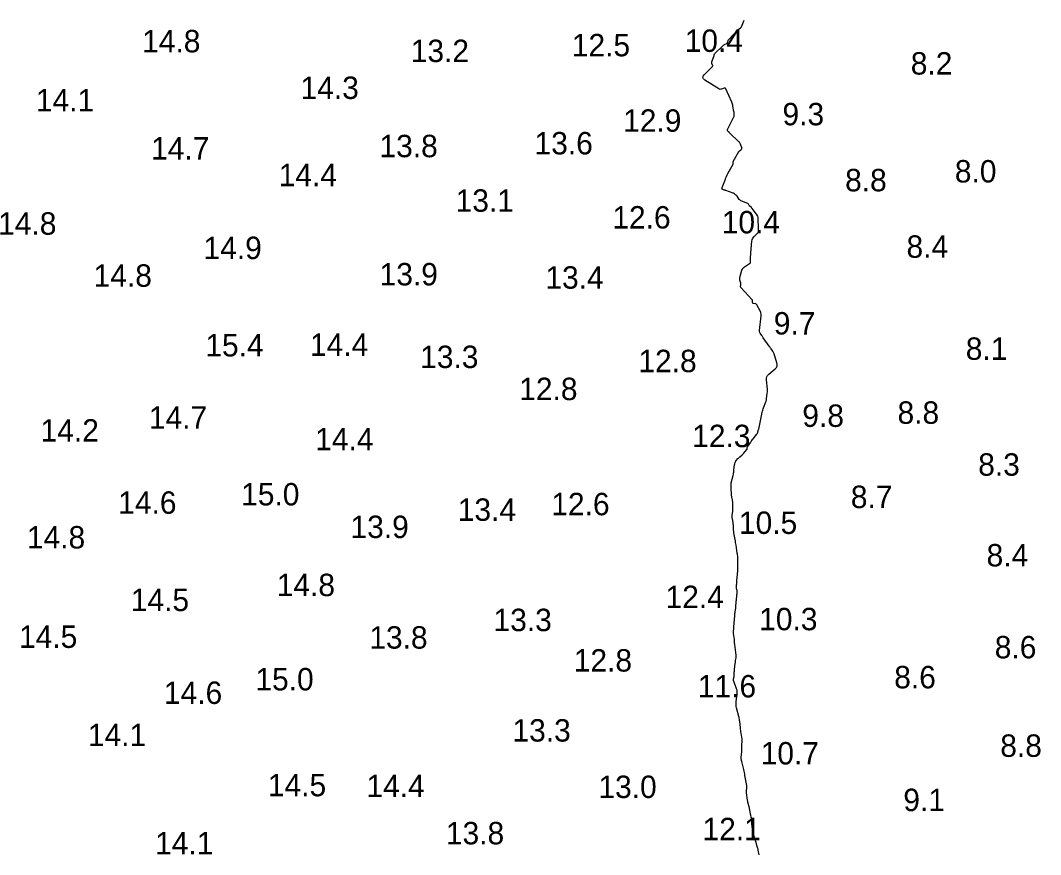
# Model space of a CAD drawing. Extents: x 815352 to 820877, y 582403 to 597439.
# Drawn here: x 820559.4 to 820787.1, y 590813 to 590999.1 of the extents above; entities that cross this region are included whole.
import ezdxf

# ---------------------------------------------------------------- set-up
doc = ezdxf.new("R2010")
doc.units = 0
doc.layers.add('V-CONT-EL12', color=7, linetype='Continuous')
doc.layers.add('V-TOPO-SOUN', color=7, linetype='Continuous')

msp = doc.modelspace()

# ---------------------------------------------------------------- linework, layer by layer
at = {"layer": 'V-CONT-EL12'}
msp.add_lwpolyline([(820724.27, 590812.9), (820724.07, 590813.92), (820724.03, 590814.13), (820723.98, 590814.33), (820723.92, 590814.53), (820723.86, 590814.73), (820723.51, 590815.87), (820723.49, 590815.93), (820723.47, 590815.98), (820723.46, 590816.04), (820723.44, 590816.09), (820723.37, 590816.31), (820723.35, 590816.37), (820723.33, 590816.42), (820723.32, 590816.48), (820723.3, 590816.53), (820722.92, 590818.02), (820722.86, 590818.28), (820722.81, 590818.55), (820722.77, 590818.82), (820722.74, 590819.1), (820722.54, 590821.04), (820722.54, 590821.13), (820722.52, 590821.21), (820722.51, 590821.3), (820722.49, 590821.38), (820722.42, 590821.71), (820722.4, 590821.79), (820722.38, 590821.88), (820722.36, 590821.96), (820722.35, 590822.04), (820722.03, 590823.66), (820722, 590823.79), (820721.97, 590823.91), (820721.94, 590824.03), (820721.91, 590824.15), (820721.78, 590824.63), (820721.75, 590824.75), (820721.72, 590824.88), (820721.69, 590825), (820721.68, 590825.12), (820721.45, 590826.73), (820721.44, 590826.86), (820721.43, 590827), (820721.44, 590827.13), (820721.45, 590827.27), (820721.52, 590827.81), (820721.53, 590827.94), (820721.53, 590828.08), (820721.52, 590828.21), (820721.5, 590828.34), (820721.11, 590830.58), (820721.05, 590830.91), (820720.98, 590831.25), (820720.91, 590831.58), (820720.84, 590831.91), (820720.41, 590833.75), (820720.39, 590833.83), (820720.37, 590833.9), (820720.36, 590833.98), (820720.34, 590834.06), (820720.26, 590834.37), (820720.25, 590834.45), (820720.24, 590834.52), (820720.24, 590834.6), (820720.24, 590834.68), (820720.41, 590835.9), (820720.42, 590836.04), (820720.43, 590836.18), (820720.44, 590836.33), (820720.44, 590836.47), (820720.43, 590837.04), (820720.43, 590837.18), (820720.43, 590837.32), (820720.44, 590837.45), (820720.45, 590837.59), (820720.49, 590838.14), (820720.5, 590838.28), (820720.49, 590838.41), (820720.49, 590838.55), (820720.47, 590838.69), (820720.25, 590840.08), (820720.21, 590840.36), (820720.18, 590840.64), (820720.14, 590840.91), (820720.11, 590841.19), (820719.94, 590842.7), (820719.93, 590842.79), (820719.91, 590842.88), (820719.9, 590842.97), (820719.89, 590843.06), (820719.83, 590843.41), (820719.82, 590843.5), (820719.8, 590843.59), (820719.78, 590843.68), (820719.76, 590843.76), (820719.24, 590845.68), (820719.16, 590846.03), (820719.12, 590846.38), (820719.12, 590846.74), (820719.15, 590847.1), (820719.38, 590848.66), (820719.41, 590848.99), (820719.4, 590849.32), (820719.34, 590849.65), (820719.24, 590849.97), (820718.63, 590851.62), (820718.59, 590851.75), (820718.57, 590851.88), (820718.56, 590852.01), (820718.58, 590852.14), (820718.68, 590852.7), (820718.7, 590852.82), (820718.71, 590852.95), (820718.72, 590853.08), (820718.73, 590853.21), (820718.74, 590853.71), (820718.75, 590853.84), (820718.75, 590853.97), (820718.76, 590854.1), (820718.78, 590854.22), (820718.95, 590855.69), (820718.97, 590855.83), (820718.99, 590855.98), (820719.01, 590856.12), (820719.03, 590856.27), (820719.12, 590856.84), (820719.14, 590856.99), (820719.15, 590857.13), (820719.15, 590857.28), (820719.13, 590857.42), (820718.83, 590859.85), (820718.82, 590859.94), (820718.81, 590860.03), (820718.8, 590860.12), (820718.8, 590860.21), (820718.79, 590860.57), (820718.79, 590860.66), (820718.78, 590860.75), (820718.77, 590860.84), (820718.76, 590860.93), (820718.55, 590862.26), (820718.53, 590862.38), (820718.52, 590862.5), (820718.52, 590862.62), (820718.53, 590862.74), (820718.61, 590863.4), (820718.61, 590863.43), (820718.61, 590863.46), (820718.61, 590863.49), (820718.61, 590863.52), (820718.6, 590863.64), (820718.6, 590863.67), (820718.6, 590863.7), (820718.6, 590863.73), (820718.6, 590863.76), (820718.82, 590866.21), (820718.84, 590866.4), (820718.86, 590866.58), (820718.88, 590866.77), (820718.91, 590866.95), (820719.02, 590867.69), (820719.04, 590867.87), (820719.07, 590868.05), (820719.08, 590868.23), (820719.1, 590868.42), (820719.14, 590869.15), (820719.16, 590869.33), (820719.17, 590869.52), (820719.19, 590869.7), (820719.21, 590869.88), (820719.31, 590870.72), (820719.32, 590870.84), (820719.33, 590870.96), (820719.34, 590871.08), (820719.35, 590871.2), (820719.37, 590871.78), (820719.37, 590871.85), (820719.36, 590871.92), (820719.35, 590872), (820719.33, 590872.06), (820719.23, 590872.34), (820719.21, 590872.41), (820719.2, 590872.48), (820719.2, 590872.55), (820719.2, 590872.62), (820719.41, 590875.06), (820719.42, 590875.2), (820719.43, 590875.35), (820719.45, 590875.5), (820719.46, 590875.64), (820719.5, 590876.22), (820719.51, 590876.37), (820719.52, 590876.52), (820719.52, 590876.66), (820719.52, 590876.81), (820719.52, 590879.23), (820719.52, 590879.31), (820719.52, 590879.39), (820719.51, 590879.47), (820719.5, 590879.55), (820719.45, 590879.87), (820719.44, 590879.95), (820719.42, 590880.03), (820719.41, 590880.11), (820719.4, 590880.19), (820719.12, 590881.97), (820719.07, 590882.29), (820719.02, 590882.6), (820718.97, 590882.91), (820718.91, 590883.23), (820718.66, 590884.72), (820718.63, 590884.91), (820718.6, 590885.11), (820718.59, 590885.3), (820718.57, 590885.5), (820718.54, 590886.28), (820718.52, 590886.48), (820718.5, 590886.68), (820718.48, 590886.87), (820718.45, 590887.06), (820718.31, 590887.85), (820718.28, 590888.04), (820718.26, 590888.24), (820718.26, 590888.44), (820718.27, 590888.64), (820718.37, 590889.59), (820718.39, 590889.81), (820718.4, 590890.03), (820718.41, 590890.25), (820718.41, 590890.47), (820718.39, 590891.48), (820718.38, 590891.63), (820718.36, 590891.78), (820718.34, 590891.94), (820718.31, 590892.09), (820718.18, 590892.69), (820718.15, 590892.84), (820718.12, 590892.99), (820718.11, 590893.15), (820718.09, 590893.3), (820718.02, 590894.73), (820718.01, 590894.78), (820718.01, 590894.82), (820718.02, 590894.87), (820718.02, 590894.92), (820718.05, 590895.11), (820718.06, 590895.16), (820718.06, 590895.2), (820718.06, 590895.25), (820718.06, 590895.3), (820718.01, 590895.63), (820718.01, 590895.7), (820718.01, 590895.77), (820718.02, 590895.84), (820718.03, 590895.91), (820718.49, 590897.57), (820718.54, 590897.8), (820718.59, 590898.02), (820718.62, 590898.25), (820718.65, 590898.48), (820718.74, 590899.65), (820718.75, 590899.76), (820718.77, 590899.87), (820718.79, 590899.97), (820718.82, 590900.08), (820718.95, 590900.5), (820718.99, 590900.6), (820719.04, 590900.7), (820719.1, 590900.79), (820719.16, 590900.87), (820719.56, 590901.3), (820719.65, 590901.4), (820719.75, 590901.49), (820719.84, 590901.58), (820719.94, 590901.67), (820720.4, 590902.06), (820720.5, 590902.15), (820720.61, 590902.25), (820720.71, 590902.36), (820720.8, 590902.47), (820721.54, 590903.36), (820721.57, 590903.4), (820721.59, 590903.44), (820721.6, 590903.49), (820721.61, 590903.54), (820721.62, 590903.75), (820721.62, 590903.8), (820721.64, 590903.84), (820721.65, 590903.89), (820721.68, 590903.93), (820722.4, 590905), (820722.53, 590905.19), (820722.67, 590905.38), (820722.81, 590905.56), (820722.95, 590905.75), (820723.76, 590906.79), (820723.84, 590906.9), (820723.9, 590907.01), (820723.96, 590907.13), (820724, 590907.26), (820724.16, 590907.77), (820724.19, 590907.89), (820724.23, 590908.02), (820724.26, 590908.15), (820724.29, 590908.28), (820724.97, 590911.59), (820725.03, 590911.87), (820725.1, 590912.14), (820725.19, 590912.4), (820725.29, 590912.66), (820725.79, 590913.94), (820725.84, 590914.09), (820725.88, 590914.23), (820725.91, 590914.38), (820725.94, 590914.54), (820726.02, 590915.38), (820726.03, 590915.42), (820726.03, 590915.45), (820726.03, 590915.48), (820726.03, 590915.52), (820726.04, 590915.65), (820726.04, 590915.68), (820726.04, 590915.72), (820726.05, 590915.75), (820726.05, 590915.78), (820726.15, 590916.37), (820726.16, 590916.48), (820726.17, 590916.59), (820726.17, 590916.7), (820726.16, 590916.81), (820725.92, 590918.88), (820725.92, 590919.24), (820726, 590919.57), (820726.17, 590919.87), (820726.42, 590920.13), (820727.87, 590921.35), (820728.13, 590921.62), (820728.28, 590921.93), (820728.33, 590922.28), (820728.26, 590922.65), (820727.63, 590924.67), (820727.58, 590924.83), (820727.51, 590924.98), (820727.43, 590925.13), (820727.33, 590925.27), (820726.93, 590925.81), (820726.83, 590925.95), (820726.73, 590926.08), (820726.64, 590926.22), (820726.54, 590926.36), (820725.21, 590928.27), (820725.12, 590928.4), (820725.04, 590928.52), (820724.95, 590928.65), (820724.86, 590928.78), (820724.5, 590929.3), (820724.43, 590929.43), (820724.38, 590929.57), (820724.35, 590929.71), (820724.36, 590929.86), (820724.71, 590933.19), (820724.72, 590933.27), (820724.72, 590933.35), (820724.71, 590933.43), (820724.71, 590933.51), (820724.67, 590933.83), (820724.65, 590933.91), (820724.63, 590933.99), (820724.6, 590934.06), (820724.57, 590934.13), (820723.76, 590935.64), (820723.7, 590935.72), (820723.64, 590935.78), (820723.56, 590935.82), (820723.47, 590935.84), (820722.94, 590935.92), (820722.92, 590935.93), (820722.89, 590935.95), (820722.88, 590935.97), (820722.87, 590935.99), (820722.84, 590936.11), (820722.84, 590936.14), (820722.83, 590936.17), (820722.83, 590936.2), (820722.83, 590936.23), (820722.83, 590936.51), (820722.82, 590936.57), (820722.81, 590936.62), (820722.78, 590936.67), (820722.75, 590936.71), (820720.25, 590939.38), (820720.2, 590939.45), (820720.16, 590939.53), (820720.14, 590939.61), (820720.14, 590939.7), (820720.18, 590940.07), (820720.19, 590940.16), (820720.19, 590940.26), (820720.17, 590940.35), (820720.16, 590940.44), (820719.98, 590941.15), (820719.95, 590941.29), (820719.94, 590941.44), (820719.96, 590941.59), (820719.99, 590941.74), (820720.45, 590943.32), (820720.54, 590943.56), (820720.67, 590943.77), (820720.84, 590943.96), (820721.04, 590944.11), (820722.14, 590944.81), (820722.25, 590944.9), (820722.32, 590945), (820722.36, 590945.12), (820722.37, 590945.26), (820722.34, 590945.94), (820722.34, 590946.04), (820722.34, 590946.13), (820722.34, 590946.23), (820722.35, 590946.33), (820722.4, 590946.85), (820722.4, 590946.88), (820722.41, 590946.9), (820722.41, 590946.93), (820722.41, 590946.96), (820722.41, 590947.07), (820722.41, 590947.1), (820722.41, 590947.13), (820722.41, 590947.16), (820722.41, 590947.18), (820722.64, 590949.81), (820722.69, 590950.08), (820722.78, 590950.32), (820722.91, 590950.55), (820723.08, 590950.75), (820724.12, 590951.82), (820724.17, 590951.88), (820724.2, 590951.94), (820724.21, 590952.01), (820724.21, 590952.09), (820724.16, 590952.4), (820724.15, 590952.48), (820724.14, 590952.55), (820724.13, 590952.63), (820724.13, 590952.71), (820724.08, 590954.84), (820724.05, 590955.13), (820723.98, 590955.4), (820723.86, 590955.65), (820723.7, 590955.88), (820722.7, 590957.13), (820722.65, 590957.19), (820722.59, 590957.25), (820722.54, 590957.31), (820722.48, 590957.37), (820722.21, 590957.61), (820722.16, 590957.65), (820722.12, 590957.7), (820722.08, 590957.76), (820722.05, 590957.81), (820721.93, 590958.05), (820721.9, 590958.1), (820721.86, 590958.14), (820721.81, 590958.18), (820721.75, 590958.21), (820720.38, 590958.74), (820720.23, 590958.81), (820720.09, 590958.9), (820719.96, 590959.01), (820719.85, 590959.14), (820719.35, 590959.84), (820719.29, 590959.91), (820719.23, 590959.98), (820719.17, 590960.05), (820719.1, 590960.11), (820718.81, 590960.36), (820718.74, 590960.42), (820718.66, 590960.47), (820718.58, 590960.51), (820718.49, 590960.54), (820716.84, 590961.11), (820716.75, 590961.14), (820716.66, 590961.17), (820716.57, 590961.2), (820716.48, 590961.23), (820716.03, 590961.4), (820716, 590961.42), (820715.98, 590961.44), (820715.97, 590961.47), (820715.97, 590961.51), (820716, 590961.67), (820716.01, 590961.71), (820716.02, 590961.75), (820716.03, 590961.79), (820716.04, 590961.83), (820716.75, 590963.66), (820716.87, 590963.97), (820717.01, 590964.28), (820717.16, 590964.59), (820717.32, 590964.89), (820718.47, 590966.98), (820718.49, 590967.03), (820718.5, 590967.08), (820718.51, 590967.13), (820718.5, 590967.18), (820718.47, 590967.38), (820718.47, 590967.44), (820718.47, 590967.49), (820718.48, 590967.53), (820718.5, 590967.58), (820719.76, 590969.81), (820719.79, 590969.86), (820719.83, 590969.91), (820719.87, 590969.94), (820719.92, 590969.98), (820720.14, 590970.1), (820720.18, 590970.13), (820720.22, 590970.17), (820720.25, 590970.2), (820720.28, 590970.25), (820720.39, 590970.42), (820720.41, 590970.47), (820720.42, 590970.52), (820720.42, 590970.56), (820720.41, 590970.61), (820720.11, 590971.46), (820720.05, 590971.61), (820719.97, 590971.75), (820719.87, 590971.88), (820719.76, 590972), (820717.68, 590974.01), (820717.62, 590974.07), (820717.57, 590974.12), (820717.51, 590974.18), (820717.46, 590974.24), (820717.25, 590974.47), (820717.2, 590974.53), (820717.18, 590974.59), (820717.18, 590974.66), (820717.21, 590974.73), (820718.67, 590977.68), (820718.71, 590977.76), (820718.73, 590977.85), (820718.74, 590977.94), (820718.73, 590978.03), (820718.69, 590978.4), (820718.68, 590978.49), (820718.67, 590978.58), (820718.66, 590978.68), (820718.64, 590978.77), (820718.44, 590979.95), (820718.39, 590980.17), (820718.33, 590980.39), (820718.26, 590980.61), (820718.17, 590980.82), (820716.88, 590983.77), (820716.81, 590983.89), (820716.71, 590983.96), (820716.6, 590983.98), (820716.46, 590983.95), (820715.86, 590983.73), (820715.72, 590983.7), (820715.57, 590983.69), (820715.43, 590983.73), (820715.3, 590983.79), (820712.17, 590985.77), (820711.86, 590986.03), (820711.74, 590986.31), (820711.79, 590986.61), (820712.03, 590986.94), (820713.85, 590988.82), (820713.9, 590988.89), (820713.93, 590988.96), (820713.93, 590989.04), (820713.9, 590989.12), (820713.75, 590989.45), (820713.73, 590989.54), (820713.71, 590989.62), (820713.72, 590989.71), (820713.74, 590989.8), (820714.23, 590991.28), (820714.24, 590991.32), (820714.25, 590991.35), (820714.26, 590991.39), (820714.27, 590991.43), (820714.32, 590991.58), (820714.33, 590991.62), (820714.35, 590991.65), (820714.37, 590991.68), (820714.39, 590991.71), (820716.18, 590993.38), (820716.27, 590993.46), (820716.36, 590993.54), (820716.46, 590993.61), (820716.57, 590993.67), (820717.06, 590993.94), (820717.13, 590993.99), (820717.18, 590994.05), (820717.22, 590994.12), (820717.25, 590994.19), (820717.33, 590994.53), (820717.35, 590994.61), (820717.39, 590994.68), (820717.43, 590994.75), (820717.49, 590994.81), (820719.56, 590996.94), (820719.62, 590997.01), (820719.69, 590997.07), (820719.75, 590997.12), (820719.82, 590997.18), (820720.1, 590997.39), (820720.17, 590997.45), (820720.23, 590997.51), (820720.28, 590997.58), (820720.32, 590997.66), (820720.95, 590999.1)], dxfattribs=at)

# ---------------------------------------------------------------- texts
at = {"layer": 'V-TOPO-SOUN'}
for s, p in [('14.8 ', (820586.53, 590991.95)), ('12.5 ', (820682.46, 590991.06)), ('10.4 ', (820707.66, 590992.05)), ('13.2 ', (820646.5, 590989.78)), ('8.2', (820758.13, 590986.99)), ('14.3 ', (820621.9, 590981.55)), ('14.1 ', (820562.82, 590978.79)), ('9.3', (820729.49, 590975.67)), ('12.9 ', (820693.91, 590974.23)), ('14.7 ', (820588.53, 590968.03)), ('13.8 ', (820639.52, 590968.55)), ('13.6 ', (820674.14, 590969.18)), ('14.4 ', (820617.01, 590962.09)), ('8.8', (820743.47, 590960.94)), ('8.0', (820767.97, 590962.91)), ('13.1 ', (820656.52, 590956.38)), ('12.6 ', (820691.5, 590952.64)), ('10.4 ', (820715.93, 590951.56)), ('14.8 ', (820554.38, 590951.26)), ('14.9 ', (820600.24, 590945.82)), ('8.4', (820757.18, 590946.11)), ('14.8 ', (820575.7, 590939.65)), ('13.9 ', (820639.55, 590939.95)), ('13.4 ', (820676.56, 590939.22)), ('9.7', (820727.55, 590928.99)), ('15.4 ', (820600.64, 590924.1)), ('14.4 ', (820624, 590924.23)), ('8.1', (820770.41, 590923.34)), ('13.3 ', (820648.6, 590921.51)), ('12.8 ', (820697.32, 590920.59)), ('12.8 ', (820670.72, 590914.36)), ('9.8', (820733.92, 590908.38)), ('8.8', (820755.18, 590909.07)), ('14.7 ', (820588.04, 590907.96)), ('14.2 ', (820563.86, 590905.1)), ('12.3 ', (820709.33, 590903.86)), ('14.4 ', (820625.18, 590903.17)), ('8.3', (820773.19, 590897.49)), ('15.0 ', (820608.64, 590890.86)), ('8.7', (820744.75, 590890.27)), ('14.6 ', (820581.19, 590888.99)), ('12.6 ', (820677.88, 590888.67)), ('13.4 ', (820657, 590887.42)), ('13.9 ', (820633.05, 590883.58)), ('10.5 ', (820719.77, 590884.5)), ('14.8 ', (820560.81, 590881.25)), ('8.4', (820775.06, 590877.25)), ('14.8 ', (820616.58, 590870.62)), ('12.4 ', (820703.39, 590867.96)), ('14.5 ', (820584, 590867.28)), ('13.3 ', (820664.98, 590862.81)), ('10.3 ', (820724.29, 590863.01)), ('14.5 ', (820559.04, 590859.07)), ('13.8 ', (820637.25, 590858.91)), ('8.6', (820776.88, 590856.74)), ('12.8 ', (820682.89, 590853.79)), ('15.0 ', (820611.82, 590849.59)), ('8.6', (820754.44, 590850.05)), ('11.6 ', (820710.59, 590848.02)), ('14.6 ', (820591.4, 590846.57)), ('13.3 ', (820669.21, 590838.17)), ('14.1 ', (820574.43, 590837.16)), ('8.8', (820778.11, 590834.76)), ('10.7 ', (820724.62, 590833.06)), ('14.5 ', (820614.61, 590825.97)), ('14.4 ', (820636.6, 590825.77)), ('13.0 ', (820688.4, 590825.58)), ('9.1', (820756.47, 590822.66)), ('13.8 ', (820654.35, 590815.24)), ('12.1 ', (820711.64, 590816.16)), ('14.1 ', (820589.42, 590813.01))]:
    msp.add_text(s, height=5, dxfattribs=at).set_placement(p)

doc.saveas('drawing.dxf')
